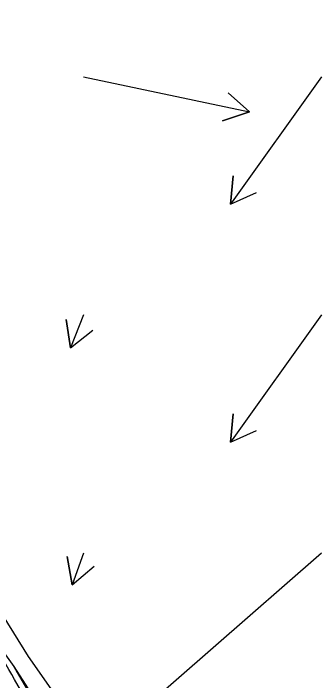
# Model space of a CAD drawing. Extents: x 954385 to 988206, y 1868364 to 1924553.
# Drawn here: x 957642.4 to 957707.1, y 1920242.1 to 1920382.2 of the extents above; entities that cross this region are included whole.
import ezdxf

# ---------------------------------------------------------------- set-up
doc = ezdxf.new("R2010")
doc.units = 0
for name, color, linetype in [('16', 7, 'Continuous'), ('24', 7, 'Continuous'), ('26', 7, 'Continuous'), ('7', 7, 'Continuous')]:
    doc.layers.add(name, color=color, linetype=linetype)

msp = doc.modelspace()

# ---------------------------------------------------------------- linework, layer by layer
at = {"layer": '16'}
for points in [[(957450.82, 1920332.79), (957523.93, 1920382.25), (957528.25, 1920373.09), (957532.51, 1920363.9), (957536.68, 1920354.65), (957540.74, 1920345.32), (957544.54, 1920336.71), (957544.18, 1920336.46), (957544.36, 1920335.7), (957553.23, 1920329.63), (957564.73, 1920325.33), (957576.26, 1920321.06), (957587.88, 1920316.85), (957597.03, 1920310.96), (957602.82, 1920302.8), (957608.3, 1920294.44), (957613.91, 1920286.16), (957619.64, 1920277.96), (957625.39, 1920269.78), (957631.03, 1920261.52), (957636.61, 1920253.23), (957642.48, 1920245.12), (957647.9, 1920236.72)], [(957646.4, 1920235.87), (957642.65, 1920242.39), (957642.06, 1920243.41), (957641.47, 1920244.44), (957640.88, 1920245.47), (957640.29, 1920246.49), (957636.5, 1920253.14), (957636.47, 1920253.2), (957635.58, 1920254.77)]]:
    msp.add_lwpolyline(points, dxfattribs=at)
at = {"layer": '24'}
msp.add_lwpolyline([(957640.22, 1920255.67), (957645.51, 1920247.17), (957651.24, 1920238.98)], dxfattribs=at)
at = {"layer": '26'}
for points in [[(957657.13, 1920368.93), (957691.98, 1920361.58), (957686.28, 1920359.71), (957691.98, 1920361.58), (957687.52, 1920365.58)], [(957707.13, 1920368.93), (957687.98, 1920342.18), (957688.56, 1920348.15), (957687.98, 1920342.18), (957693.44, 1920344.65)], [(957657.13, 1920318.93), (957654.37, 1920312.01), (957653.51, 1920317.94), (957654.37, 1920312.01), (957659.08, 1920315.72)], [(957707.13, 1920318.93), (957687.98, 1920292.18), (957688.56, 1920298.15), (957687.98, 1920292.18), (957693.44, 1920294.65)], [(957657.13, 1920268.93), (957654.77, 1920262.27), (957653.68, 1920268.17), (957654.77, 1920262.27), (957659.33, 1920266.16)], [(957707.13, 1920268.93), (957661.57, 1920229.11), (957663.51, 1920234.79), (957661.57, 1920229.11), (957667.45, 1920230.27)]]:
    msp.add_lwpolyline(points, dxfattribs=at)
at = {"layer": '7'}
msp.add_lwpolyline([(957642.38, 1920245.28), (957642.43, 1920245.2), (957642.47, 1920245.12), (957642.52, 1920245.04), (957642.56, 1920244.96), (957642.75, 1920244.64), (957642.8, 1920244.56), (957642.84, 1920244.48), (957642.89, 1920244.4), (957642.94, 1920244.32), (957647.4, 1920236.66)], dxfattribs=at)

doc.saveas('drawing.dxf')
